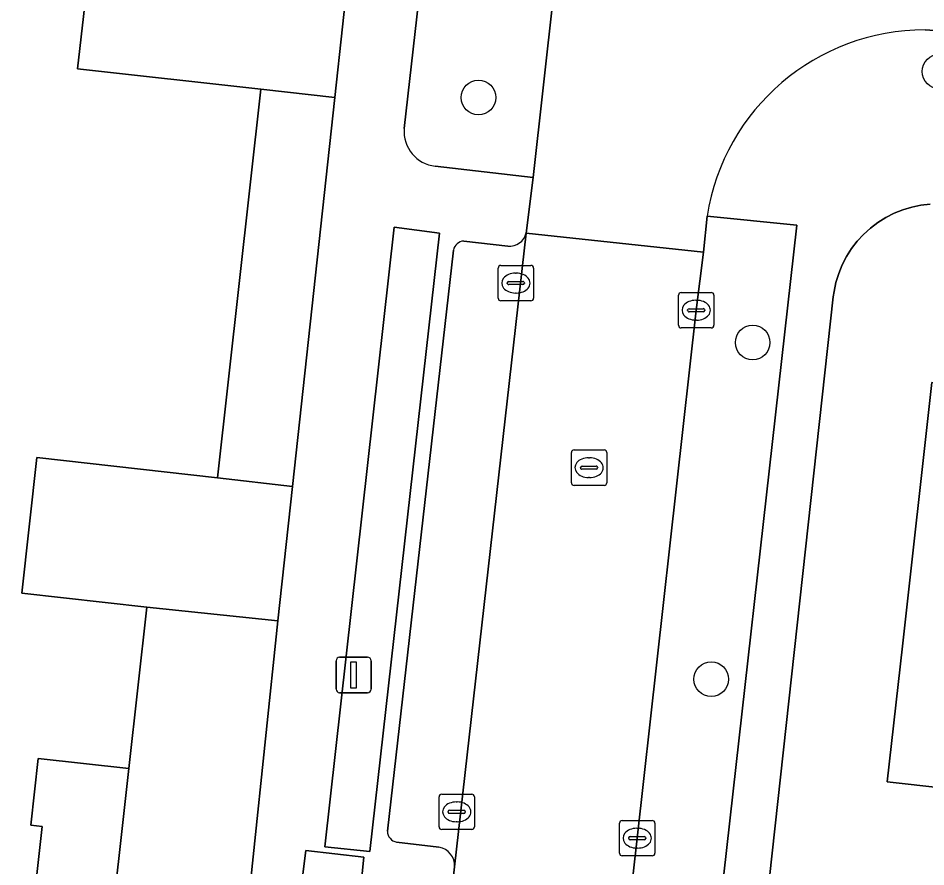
# Model space of a CAD drawing. Extents: x 161928 to 163071, y 386474 to 387428.
# Drawn here: x 162058.31 to 162083.96, y 386725.98 to 386749.95 of the extents above; entities that cross this region are included whole.
import ezdxf

# ---------------------------------------------------------------- set-up
doc = ezdxf.new("R2010")
doc.units = 0
for name, color, linetype in [('IMGEO_Boom', 7, 'Continuous'), ('IMGEO_Erf', 7, 'Continuous'), ('IMGEO_Groenvoorziening', 7, 'Continuous'), ('IMGEO_Haag', 7, 'Continuous'), ('IMGEO_Kolk', 7, 'Continuous'), ('IMGEO_Lichtmast', 7, 'Continuous'), ('IMGEO_Pand', 7, 'Continuous'), ('IMGEO_Parkeervlak_open', 7, 'Continuous'), ('IMGEO_Rijbaan_lokaal_open', 7, 'Continuous'), ('IMGEO_Rioolput', 7, 'Continuous'), ('IMGEO_Voetpad_gesloten', 7, 'Continuous'), ('IMGEO_Voetpad_open', 7, 'Continuous')]:
    doc.layers.add(name, color=color, linetype=linetype)

msp = doc.modelspace()

# ---------------------------------------------------------------- linework, layer by layer
at = {"layer": 'IMGEO_Boom'}
for centre in [(162084.347, 386748.447), (162071.317, 386747.712), (162079.065, 386740.79), (162077.895, 386731.277)]:
    msp.add_circle(centre, 0.489, dxfattribs=at)
at = {"layer": 'IMGEO_Erf'}
for points in [[(162084.081, 386744.698), (162083.818, 386744.669), (162083.559, 386744.616), (162083.306, 386744.54), (162083.061, 386744.442), (162082.826, 386744.323), (162082.602, 386744.183), (162082.391, 386744.024), (162082.196, 386743.846), (162082.017, 386743.652), (162081.857, 386743.442), (162081.715, 386743.219), (162081.594, 386742.984), (162081.495, 386742.74), (162081.418, 386742.487), (162081.364, 386742.229), (162081.343, 386742.078), (162078.834, 386719.232), (162084.032, 386718.661)], [(162089.014, 386727.69), (162082.868, 386728.374), (162083.295, 386732.215), (162084.123, 386739.659)]]:
    msp.add_lwpolyline(points, dxfattribs=at)
at = {"layer": 'IMGEO_Groenvoorziening'}
for points in [[(162070.094, 386745.771), (162072.858, 386745.455), (162074.588, 386760.913)], [(162070.748, 386760.377), (162069.217, 386746.832)], [(162077.779, 386744.364), (162077.675, 386743.338), (162077.47, 386741.703), (162075.803, 386726.786), (162075.324, 386722.497)], [(162077.169, 386721.738), (162077.446, 386721.95), (162077.815, 386721.918), (162080.31, 386744.107), (162077.779, 386744.364)]]:
    msp.add_lwpolyline(points, dxfattribs=at)
for points in [[(162063.946, 386736.971), (162066.058, 386736.723), (162067.259, 386747.713), (162065.168, 386747.944)], [(162066.977, 386726.541), (162068.243, 386726.411), (162070.219, 386743.881), (162068.938, 386744.047)], [(162061.439, 386728.755), (162060.836, 386723.344), (162064.603, 386722.927), (162065.644, 386732.924), (162061.947, 386733.315)]]:
    msp.add_lwpolyline(points, close=True, dxfattribs=at)
msp.add_arc((162070.209, 386746.759), 0.995, 175.8115, 263.3413, dxfattribs=at)
at = {"layer": 'IMGEO_Haag'}
for points in [[(162063.946, 386736.971), (162066.058, 386736.723), (162067.259, 386747.713), (162065.168, 386747.944)], [(162061.439, 386728.755), (162060.836, 386723.344), (162064.603, 386722.927), (162065.644, 386732.924), (162061.947, 386733.315)]]:
    msp.add_lwpolyline(points, close=True, dxfattribs=at)
at = {"layer": 'IMGEO_Kolk'}
for p, q in [((162071.873, 386742.042), (162071.873, 386742.894)), ((162071.948, 386742.968), (162072.8, 386742.968)), ((162072.874, 386742.894), (162072.874, 386742.042)), ((162072.175, 386742.511), (162072.573, 386742.511)), ((162072.361, 386742.748), (162072.386, 386742.748)), ((162072.132, 386742.462), (162072.132, 386742.474)), ((162072.57, 386742.425), (162072.172, 386742.425)), ((162072.616, 386742.474), (162072.616, 386742.462)), ((162072.384, 386742.188), (162072.359, 386742.188)), ((162076.969, 386741.277), (162076.969, 386742.129)), ((162077.044, 386742.203), (162077.896, 386742.203)), ((162077.457, 386741.983), (162077.482, 386741.983)), ((162077.97, 386742.129), (162077.97, 386741.277)), ((162072.8, 386741.968), (162071.948, 386741.968)), ((162077.271, 386741.746), (162077.669, 386741.746)), ((162077.228, 386741.697), (162077.228, 386741.709)), ((162077.666, 386741.66), (162077.268, 386741.66)), ((162077.712, 386741.709), (162077.712, 386741.697)), ((162077.48, 386741.423), (162077.455, 386741.423)), ((162077.896, 386741.203), (162077.044, 386741.203)), ((162070.202, 386727.104), (162070.202, 386727.956)), ((162070.277, 386728.03), (162071.129, 386728.03)), ((162071.203, 386727.956), (162071.203, 386727.104)), ((162070.69, 386727.81), (162070.715, 386727.81)), ((162070.461, 386727.524), (162070.461, 386727.536)), ((162070.899, 386727.487), (162070.501, 386727.487)), ((162070.504, 386727.573), (162070.902, 386727.573)), ((162070.945, 386727.536), (162070.945, 386727.524)), ((162070.713, 386727.25), (162070.688, 386727.25)), ((162075.302, 386726.36), (162075.302, 386727.212)), ((162075.377, 386727.286), (162076.229, 386727.286)), ((162076.303, 386727.212), (162076.303, 386726.36)), ((162071.129, 386727.03), (162070.277, 386727.03)), ((162075.79, 386727.066), (162075.815, 386727.066)), ((162075.561, 386726.78), (162075.561, 386726.792)), ((162075.999, 386726.743), (162075.601, 386726.743)), ((162075.604, 386726.829), (162076.002, 386726.829)), ((162076.045, 386726.792), (162076.045, 386726.78)), ((162075.813, 386726.506), (162075.788, 386726.506)), ((162076.229, 386726.286), (162075.377, 386726.286))]:
    msp.add_line(p, q, dxfattribs=at)
for points in [[(162071.873, 386742.042), (162071.873, 386742.894)], [(162071.948, 386742.968), (162072.8, 386742.968)], [(162072.874, 386742.894), (162072.874, 386742.042)], [(162076.969, 386741.277), (162076.969, 386742.129)], [(162077.044, 386742.203), (162077.896, 386742.203)], [(162077.97, 386742.129), (162077.97, 386741.277)], [(162072.8, 386741.968), (162071.948, 386741.968)], [(162077.896, 386741.203), (162077.044, 386741.203)], [(162070.202, 386727.104), (162070.202, 386727.956)], [(162070.277, 386728.03), (162071.129, 386728.03)], [(162071.203, 386727.956), (162071.203, 386727.104)], [(162075.302, 386726.36), (162075.302, 386727.212)], [(162075.377, 386727.286), (162076.229, 386727.286)], [(162076.303, 386727.212), (162076.303, 386726.36)], [(162071.129, 386727.03), (162070.277, 386727.03)], [(162076.229, 386726.286), (162075.377, 386726.286)]]:
    msp.add_lwpolyline(points, dxfattribs=at)
for centre, radius, start, end in [((162071.95, 386742.892), 0.0765, 91.552, 178.448), ((162071.95, 386742.892), 0.0765, 91.552, 178.448), ((162072.798, 386742.892), 0.0765, 1.552, 88.448), ((162072.798, 386742.892), 0.0765, 1.552, 88.448), ((162072.172, 386742.471), 0.0403, 85.8775, 175.7526), ((162072.577, 386742.473), 0.0386, 1.7309, 96.639), ((162072.169, 386742.461), 0.0366, 178.938, 274.7102), ((162072.573, 386742.468), 0.043, 264.8664, 352.4533), ((162071.95, 386742.044), 0.0765, 181.552, 268.448), ((162071.95, 386742.044), 0.0765, 181.552, 268.448), ((162072.798, 386742.044), 0.0765, 271.552, 358.448), ((162072.798, 386742.044), 0.0765, 271.552, 358.448), ((162077.046, 386742.127), 0.0765, 91.552, 178.448), ((162077.046, 386742.127), 0.0765, 91.552, 178.448), ((162077.894, 386742.127), 0.0765, 1.552, 88.448), ((162077.894, 386742.127), 0.0765, 1.552, 88.448), ((162077.268, 386741.706), 0.0403, 85.8775, 175.7526), ((162077.673, 386741.708), 0.0386, 1.7309, 96.639), ((162077.265, 386741.696), 0.0366, 178.938, 274.7102), ((162077.669, 386741.703), 0.043, 264.8664, 352.4533), ((162077.046, 386741.279), 0.0765, 181.552, 268.448), ((162077.046, 386741.279), 0.0765, 181.552, 268.448), ((162077.894, 386741.279), 0.0765, 271.552, 358.448), ((162077.894, 386741.279), 0.0765, 271.552, 358.448), ((162070.279, 386727.954), 0.0765, 91.552, 178.448), ((162070.279, 386727.954), 0.0765, 91.552, 178.448), ((162071.127, 386727.954), 0.0765, 1.552, 88.448), ((162071.127, 386727.954), 0.0765, 1.552, 88.448), ((162070.501, 386727.533), 0.0403, 85.8775, 175.7526), ((162070.498, 386727.523), 0.0366, 178.938, 274.7102), ((162070.902, 386727.53), 0.043, 264.8664, 352.4533), ((162070.906, 386727.535), 0.0386, 1.7309, 96.639), ((162075.379, 386727.21), 0.0765, 91.552, 178.448), ((162075.379, 386727.21), 0.0765, 91.552, 178.448), ((162076.227, 386727.21), 0.0765, 1.552, 88.448), ((162076.227, 386727.21), 0.0765, 1.552, 88.448), ((162070.279, 386727.106), 0.0765, 181.552, 268.448), ((162070.279, 386727.106), 0.0765, 181.552, 268.448), ((162071.127, 386727.106), 0.0765, 271.552, 358.448), ((162071.127, 386727.106), 0.0765, 271.552, 358.448), ((162075.601, 386726.789), 0.0403, 85.8775, 175.7526), ((162075.598, 386726.779), 0.0366, 178.938, 274.7102), ((162076.002, 386726.786), 0.043, 264.8664, 352.4533), ((162076.006, 386726.791), 0.0386, 1.7309, 96.639), ((162075.379, 386726.362), 0.0765, 181.552, 268.448), ((162075.379, 386726.362), 0.0765, 181.552, 268.448), ((162076.227, 386726.362), 0.0765, 271.552, 358.448), ((162076.227, 386726.362), 0.0765, 271.552, 358.448)]:
    msp.add_arc(centre, radius, start, end, dxfattribs=at)
for centre, major_axis, ratio, start_param, end_param in [((162072.36, 386742.468), (-0.387, 0.002), 0.722429, 4.712389, 7.853982), ((162072.385, 386742.468), (-0.39, 0.002), 0.717154, 1.570796, 4.712389), ((162077.456, 386741.703), (-0.387, 0.002), 0.722429, 4.712389, 7.853982), ((162077.481, 386741.703), (-0.39, 0.002), 0.717154, 1.570796, 4.712389), ((162070.689, 386727.53), (-0.387, 0.002), 0.722429, 4.712389, 7.853982), ((162070.714, 386727.53), (-0.39, 0.002), 0.717154, 1.570796, 4.712389), ((162075.789, 386726.786), (-0.387, 0.002), 0.722429, 4.712389, 7.853982), ((162075.814, 386726.786), (-0.39, 0.002), 0.717154, 1.570796, 4.712389)]:
    msp.add_ellipse(centre, major_axis=major_axis, ratio=ratio, start_param=start_param, end_param=end_param, dxfattribs=at)
at = {"layer": 'IMGEO_Lichtmast'}
for p, q in [((162067.293, 386730.997), (162067.293, 386731.797)), ((162067.293, 386731.797), (162067.293, 386730.997)), ((162067.393, 386731.897), (162068.183, 386731.897)), ((162068.183, 386731.897), (162067.393, 386731.897)), ((162068.283, 386731.797), (162068.283, 386730.997)), ((162068.283, 386730.997), (162068.283, 386731.797)), ((162068.183, 386730.897), (162067.393, 386730.897)), ((162067.393, 386730.897), (162068.183, 386730.897))]:
    msp.add_line(p, q, dxfattribs=at)
msp.add_lwpolyline([(162067.713, 386731.772), (162067.863, 386731.772), (162067.863, 386731.022), (162067.713, 386731.022), (162067.713, 386731.772)], dxfattribs=at)
for centre, start, end in [((162067.393, 386731.797), 90, 180), ((162067.393, 386731.797), 90, 180), ((162068.183, 386731.797), 0, 90), ((162068.183, 386731.797), 360, 90), ((162067.393, 386730.997), 180, 270), ((162067.393, 386730.997), 180, 270), ((162068.183, 386730.997), 270, 0), ((162068.183, 386730.997), 270, 0)]:
    msp.add_arc(centre, 0.1, start, end, dxfattribs=at)
at = {"layer": 'IMGEO_Pand'}
msp.add_lwpolyline([(162044.512, 386725.13), (162058.594, 386723.562), (162058.991, 386727.12), (162058.664, 386727.157), (162058.874, 386729.041), (162061.439, 386728.755), (162061.947, 386733.315), (162058.415, 386733.71), (162058.842, 386737.538), (162063.946, 386736.971), (162065.168, 386747.944), (162059.991, 386748.52), (162060.155, 386750), (162060.438, 386752.547), (162063.926, 386752.159), (162064.418, 386756.573), (162062.04, 386756.866), (162062.254, 386758.784), (162062.552, 386758.75), (162062.945, 386762.278), (162048.824, 386763.85)], dxfattribs=at)
msp.add_lwpolyline([(162090.265, 386738.907), (162090.114, 386738.924), (162090.079, 386738.605), (162084.366, 386739.24), (162084.408, 386739.627), (162084.123, 386739.659), (162083.295, 386732.215), (162082.868, 386728.374), (162089.014, 386727.69), (162089.442, 386731.527)], close=True, dxfattribs=at)
at = {"layer": 'IMGEO_Parkeervlak_open'}
for points in [[(162070.642, 386725.976), (162072.667, 386743.884)], [(162072.147, 386743.509), (162070.902, 386743.656)], [(162070.61, 386743.399), (162068.746, 386726.983)], [(162069.003, 386726.673), (162070.2, 386726.529)]]:
    msp.add_lwpolyline(points, dxfattribs=at)
for centre, radius, start, end in [((162072.183, 386744.007), 0.499, 265.8339, 345.7609), ((162070.914, 386743.348), 0.308, 92.1978, 170.5066), ((162069.06, 386726.982), 0.314, 179.8047, 259.515), ((162070.12, 386726.012), 0.523, 356.0185, 81.2506)]:
    msp.add_arc(centre, radius, start, end, dxfattribs=at)
at = {"layer": 'IMGEO_Rijbaan_lokaal_open'}
for points in [[(162079.886, 386762.942), (162074.911, 386763.372), (162074.794, 386762.398), (162074.588, 386760.913), (162072.858, 386745.455), (162072.667, 386743.884), (162077.675, 386743.338), (162077.779, 386744.364)], [(162083.937, 386749.62), (162085.274, 386749.533), (162085.527, 386749.539), (162086.042, 386754.635), (162084.947, 386754.776)]]:
    msp.add_lwpolyline(points, dxfattribs=at)
msp.add_lwpolyline([(162077.675, 386743.338), (162072.667, 386743.884), (162070.642, 386725.976), (162070.145, 386721.378), (162069.042, 386711.185), (162067.793, 386699.898), (162067.033, 386693.256), (162066.982, 386692.707), (162066.976, 386692.648), (162065.093, 386675.567), (162065.016, 386674.763), (162063.892, 386664.791), (162063.861, 386664.586), (162063.828, 386664.177), (162063.68, 386663.025), (162068.677, 386662.451), (162068.747, 386663.239), (162069.106, 386666.289), (162075.324, 386722.497), (162075.803, 386726.786), (162077.47, 386741.703)], close=True, dxfattribs=at)
msp.add_arc((162083.922, 386743.402), 6.218, 89.8592, 171.1039, dxfattribs=at)
at = {"layer": 'IMGEO_Rioolput'}
for p, q in [((162073.942, 386736.828), (162073.942, 386737.68)), ((162074.017, 386737.754), (162074.869, 386737.754)), ((162074.943, 386737.68), (162074.943, 386736.828)), ((162074.43, 386737.534), (162074.455, 386737.534)), ((162074.201, 386737.248), (162074.201, 386737.26)), ((162074.639, 386737.211), (162074.241, 386737.211)), ((162074.244, 386737.297), (162074.642, 386737.297)), ((162074.685, 386737.26), (162074.685, 386737.248)), ((162074.453, 386736.974), (162074.428, 386736.974)), ((162074.869, 386736.754), (162074.017, 386736.754))]:
    msp.add_line(p, q, dxfattribs=at)
for points in [[(162073.942, 386736.828), (162073.942, 386737.68)], [(162074.017, 386737.754), (162074.869, 386737.754)], [(162074.943, 386737.68), (162074.943, 386736.828)], [(162074.869, 386736.754), (162074.017, 386736.754)]]:
    msp.add_lwpolyline(points, dxfattribs=at)
for centre, radius, start, end in [((162074.019, 386737.678), 0.0765, 91.552, 178.448), ((162074.019, 386737.678), 0.0765, 91.552, 178.448), ((162074.867, 386737.678), 0.0765, 1.552, 88.448), ((162074.867, 386737.678), 0.0765, 1.552, 88.448), ((162074.241, 386737.257), 0.0403, 85.8775, 175.7526), ((162074.238, 386737.247), 0.0366, 178.938, 274.7102), ((162074.642, 386737.254), 0.043, 264.8664, 352.4533), ((162074.646, 386737.259), 0.0386, 1.7309, 96.639), ((162074.019, 386736.83), 0.0765, 181.552, 268.448), ((162074.019, 386736.83), 0.0765, 181.552, 268.448), ((162074.867, 386736.83), 0.0765, 271.552, 358.448), ((162074.867, 386736.83), 0.0765, 271.552, 358.448)]:
    msp.add_arc(centre, radius, start, end, dxfattribs=at)
for centre, major_axis, ratio, start_param, end_param in [((162074.429, 386737.254), (-0.387, 0.002), 0.722429, 4.712389, 7.853982), ((162074.454, 386737.254), (-0.39, 0.002), 0.717154, 1.570796, 4.712389)]:
    msp.add_ellipse(centre, major_axis=major_axis, ratio=ratio, start_param=start_param, end_param=end_param, dxfattribs=at)
at = {"layer": 'IMGEO_Voetpad_gesloten'}
msp.add_lwpolyline([(162068.08, 386726.254), (162066.438, 386726.441), (162066.229, 386724.789), (162067.906, 386724.583)], close=True, dxfattribs=at)
at = {"layer": 'IMGEO_Voetpad_open'}
for points in [[(162071.156, 386763.875), (162068.982, 386765.015), (162068.744, 386761.57), (162068.367, 386758.248), (162068.197, 386756.147), (162067.69, 386751.715), (162067.259, 386747.713), (162066.058, 386736.723), (162065.644, 386732.924), (162064.603, 386722.927), (162063.546, 386718.588)], [(162069.217, 386746.832), (162070.748, 386760.377)], [(162085.274, 386749.533), (162083.937, 386749.62)], [(162072.667, 386743.884), (162072.858, 386745.455), (162070.094, 386745.771)], [(162073.359, 386669.381), (162078.66, 386717.651), (162078.834, 386719.232), (162081.343, 386742.078), (162081.364, 386742.229), (162081.418, 386742.487), (162081.495, 386742.74), (162081.594, 386742.984), (162081.715, 386743.219), (162081.857, 386743.442), (162082.017, 386743.652), (162082.196, 386743.846), (162082.391, 386744.024), (162082.602, 386744.183), (162082.826, 386744.323), (162083.061, 386744.442), (162083.306, 386744.54), (162083.559, 386744.616), (162083.818, 386744.669), (162084.081, 386744.698)], [(162077.779, 386744.364), (162080.31, 386744.107), (162077.815, 386721.918), (162077.446, 386721.95), (162077.169, 386721.738)], [(162070.902, 386743.656), (162072.147, 386743.509)], [(162068.746, 386726.983), (162070.61, 386743.399)], [(162070.2, 386726.529), (162069.003, 386726.673)], [(162067.445, 386721.698), (162070.145, 386721.378), (162070.642, 386725.976)]]:
    msp.add_lwpolyline(points, dxfattribs=at)
for points in [[(162067.69, 386751.715), (162063.926, 386752.159), (162060.438, 386752.547), (162060.155, 386750), (162059.991, 386748.52), (162065.168, 386747.944), (162067.259, 386747.713)], [(162068.938, 386744.047), (162070.219, 386743.881), (162068.243, 386726.411), (162066.977, 386726.541)], [(162066.058, 386736.723), (162063.946, 386736.971), (162058.842, 386737.538), (162058.415, 386733.71), (162061.947, 386733.315), (162065.644, 386732.924)], [(162060.836, 386723.344), (162061.439, 386728.755), (162058.874, 386729.041), (162058.664, 386727.157), (162058.991, 386727.12), (162058.594, 386723.562)], [(162066.229, 386724.789), (162066.438, 386726.441), (162068.08, 386726.254), (162067.906, 386724.583)]]:
    msp.add_lwpolyline(points, close=True, dxfattribs=at)
for centre, radius, start, end in [((162083.922, 386743.402), 6.218, 89.8592, 171.1039), ((162070.209, 386746.759), 0.995, 175.8115, 263.3413), ((162072.183, 386744.007), 0.499, 265.8339, 345.7609), ((162070.914, 386743.348), 0.308, 92.1978, 170.5066), ((162069.06, 386726.982), 0.314, 179.8047, 259.515), ((162070.12, 386726.012), 0.523, 356.0185, 81.2506)]:
    msp.add_arc(centre, radius, start, end, dxfattribs=at)

doc.saveas('drawing.dxf')
